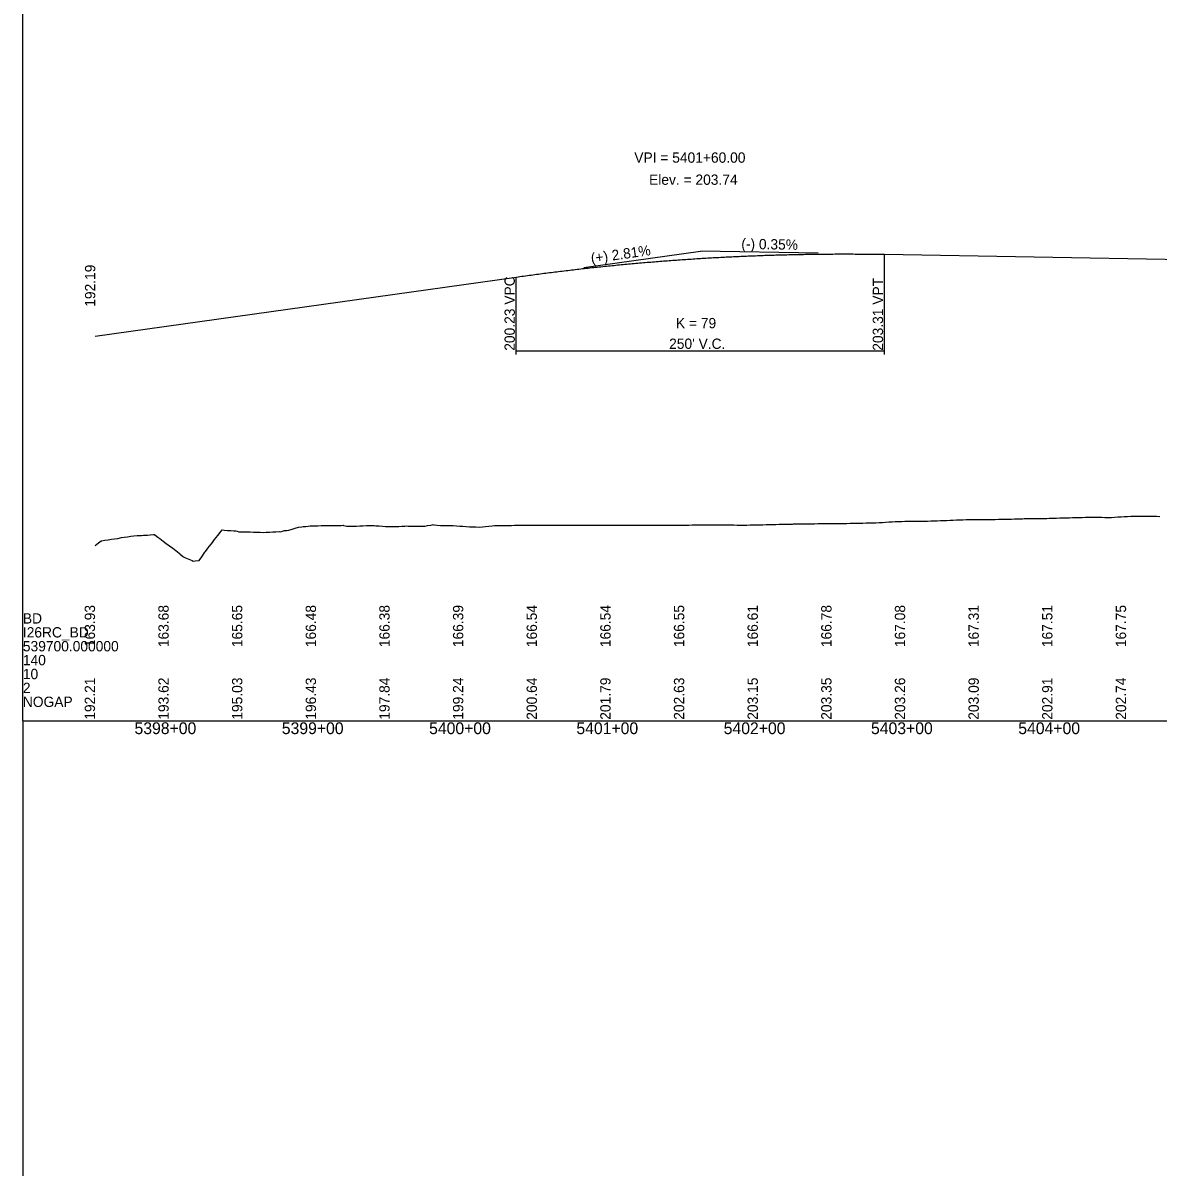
# Model space of a CAD drawing. Extents: x 1876258 to 1932803, y 754739 to 837911.
# Drawn here: x 1877682 to 1878452, y 775686 to 776463 of the extents above; entities that cross this region are included whole.
import ezdxf

# ---------------------------------------------------------------- set-up
doc = ezdxf.new("R2010")
doc.units = 0
for name, color, linetype in [('RD_DDB_GradeTX', 7, 'Continuous'), ('RD_DDB_Profile_EX', 7, 'Continuous'), ('RD_DDB_Profile_Lbl', 7, 'Continuous'), ('RD_DDB_Profile_PR', 7, 'Continuous'), ('RD_DDB_StaTX', 7, 'Continuous'), ('RD_DDB_StripGrade', 7, 'Continuous'), ('RD_DDB_VCLbl', 7, 'Continuous'), ('RD_GPK_Profile_Cell', 7, 'Continuous')]:
    doc.layers.add(name, color=color, linetype=linetype)

msp = doc.modelspace()

# ---------------------------------------------------------------- linework, layer by layer
at = {"layer": 'RD_DDB_GradeTX'}
for p in [(1878062.4, 776296.72), (1878221.61, 776306.47)]:
    msp.add_line(p, (1878141.62, 776307.86), dxfattribs=at)
at = {"layer": 'RD_DDB_Profile_EX'}
for points in [[(1878057.08, 776121.83), (1878059.27, 776121.83), (1878061.46, 776121.83), (1878063.65, 776121.83), (1878065.84, 776121.83), (1878067.21, 776121.83), (1878068.03, 776121.83), (1878070.22, 776121.83), (1878072.41, 776121.83), (1878074.6, 776121.83), (1878076.79, 776121.83), (1878078.98, 776121.83), (1878081.17, 776121.83), (1878083.36, 776121.83), (1878085.55, 776121.83), (1878087.74, 776121.83), (1878089.93, 776121.83), (1878092.12, 776121.83), (1878094.31, 776121.83), (1878096.5, 776121.83), (1878098.69, 776121.83), (1878100.88, 776121.83), (1878103.07, 776121.83), (1878105.26, 776121.83), (1878107.45, 776121.83), (1878109.64, 776121.83), (1878111.83, 776121.83), (1878114.02, 776121.83), (1878116.21, 776121.83), (1878118.4, 776121.83), (1878119.18, 776121.83), (1878120.59, 776121.83), (1878122.78, 776121.83), (1878124.97, 776121.83), (1878127.16, 776121.83), (1878128.72, 776121.83), (1878129.44, 776121.83), (1878131.54, 776121.9), (1878133.73, 776121.98), (1878135.92, 776122.05), (1878136.72, 776122.08), (1878138.11, 776122.11), (1878138.62, 776122.12), (1878140.3, 776122.12), (1878142.49, 776122.11), (1878144.68, 776122.11), (1878145.59, 776122.11), (1878146.87, 776122.11), (1878149.06, 776122.1), (1878151.25, 776122.09), (1878153.44, 776122.08), (1878155.63, 776122.07), (1878157.82, 776122.07), (1878160.01, 776122.06), (1878162.2, 776122.05), (1878164.39, 776122.04), (1878166.57, 776122.03), (1878168.76, 776122.03), (1878170.95, 776122.02), (1878172.19, 776122.01), (1878173.14, 776122.03), (1878175.33, 776122.08), (1878177.52, 776122.12), (1878179.71, 776122.17), (1878181.9, 776122.21), (1878184.09, 776122.26), (1878186.28, 776122.31), (1878188.47, 776122.35), (1878190.66, 776122.4), (1878192.85, 776122.44), (1878195.04, 776122.49), (1878197.23, 776122.53), (1878199.42, 776122.58), (1878201.61, 776122.63), (1878202.16, 776122.64), (1878204.08, 776122.7), (1878204.92, 776122.73), (1878205.99, 776122.75), (1878208.18, 776122.78), (1878210.37, 776122.81), (1878212.56, 776122.84), (1878214.75, 776122.87), (1878216.94, 776122.9), (1878219.13, 776122.93), (1878221.32, 776122.96), (1878223.51, 776122.99), (1878225.7, 776123.02), (1878227.36, 776123.04), (1878227.89, 776123.04), (1878230.08, 776123.05), (1878232.27, 776123.06), (1878234.46, 776123.08), (1878236.94, 776123.09), (1878238.84, 776123.12), (1878241.03, 776123.16), (1878243.22, 776123.2), (1878245.41, 776123.24), (1878247.6, 776123.28), (1878249.79, 776123.32), (1878251.98, 776123.36), (1878254.17, 776123.4)], [(1878254.17, 776123.4), (1878256.36, 776123.44), (1878258.55, 776123.48), (1878260.35, 776123.51), (1878260.74, 776123.54), (1878262.93, 776123.68), (1878265.15, 776123.83), (1878267.31, 776123.96), (1878269.5, 776124.09), (1878271.69, 776124.22), (1878273.88, 776124.34), (1878276.07, 776124.47), (1878276.42, 776124.49), (1878278.26, 776124.52), (1878280.45, 776124.55), (1878282.64, 776124.57), (1878284.83, 776124.6), (1878287.02, 776124.63), (1878289.21, 776124.66), (1878291.4, 776124.68), (1878293.59, 776124.71), (1878295.78, 776124.73), (1878297.97, 776124.76), (1878298.69, 776124.77), (1878299.36, 776124.78), (1878300.16, 776124.81), (1878302.35, 776124.89), (1878304.54, 776124.99), (1878306.73, 776125.08), (1878308.92, 776125.17), (1878311.11, 776125.26), (1878313.3, 776125.35), (1878315.49, 776125.44), (1878317.68, 776125.53), (1878319.87, 776125.62), (1878322.06, 776125.71), (1878324.25, 776125.8), (1878325.3, 776125.84), (1878326.44, 776125.8), (1878328.63, 776125.73), (1878329.98, 776125.68), (1878330.82, 776125.69), (1878333.01, 776125.73), (1878335.2, 776125.76), (1878337.39, 776125.8), (1878339.58, 776125.84), (1878341.77, 776125.87), (1878343.96, 776125.91), (1878346.15, 776125.94), (1878348.34, 776125.98), (1878350.53, 776126.02), (1878351.45, 776126.03), (1878352.72, 776126.07), (1878354.91, 776126.14), (1878357.1, 776126.22), (1878359.29, 776126.29), (1878360.32, 776126.32), (1878361.48, 776126.34), (1878363.67, 776126.37), (1878365.86, 776126.4), (1878368.05, 776126.43), (1878370.24, 776126.46), (1878372.43, 776126.49), (1878374.62, 776126.52), (1878376.81, 776126.55), (1878378.49, 776126.57), (1878379, 776126.59), (1878381.19, 776126.66), (1878383.38, 776126.73), (1878385.57, 776126.8), (1878387.76, 776126.87), (1878389.95, 776126.94), (1878390.48, 776126.95), (1878392.14, 776126.99), (1878394.33, 776127.04), (1878396.52, 776127.09), (1878398.71, 776127.14), (1878400.9, 776127.19), (1878403.09, 776127.24), (1878405.28, 776127.29), (1878406.58, 776127.31), (1878407.47, 776127.31), (1878409.66, 776127.28), (1878411.85, 776127.26), (1878414.04, 776127.24), (1878416.23, 776127.22), (1878418.42, 776127.19), (1878420.61, 776127.18), (1878422.8, 776127.32), (1878424.99, 776127.47), (1878427.18, 776127.61), (1878429.37, 776127.76), (1878431.56, 776127.9), (1878433.75, 776128.05), (1878435.12, 776128.14), (1878435.94, 776128.14), (1878438.13, 776128.13), (1878440.32, 776128.13), (1878442.51, 776128.12), (1878444.7, 776128.11), (1878446.88, 776128.11)], [(1878446.88, 776128.11), (1878449.07, 776128.1), (1878450.52, 776128.09), (1878451.26, 776128.01), (1878453.45, 776127.77)], [(1877730.78, 776108.17), (1877732.97, 776109.84), (1877734.83, 776111.27), (1877735.16, 776111.33), (1877737.35, 776111.68), (1877739.54, 776112.03), (1877740.68, 776112.21), (1877741.73, 776112.35), (1877743.92, 776112.63), (1877746.11, 776112.94), (1877748.58, 776113.63), (1877750.49, 776113.85), (1877752.68, 776114.1), (1877754.87, 776114.36), (1877757.06, 776114.61), (1877759.25, 776114.86), (1877759.92, 776114.94), (1877761.44, 776114.91), (1877762.06, 776114.9), (1877763.63, 776115.03), (1877765.82, 776115.22), (1877766.16, 776115.25), (1877768.01, 776115.35), (1877770.2, 776115.48), (1877770.92, 776115.52), (1877772.39, 776114.45), (1877773.3, 776113.79), (1877774.58, 776112.82), (1877776.77, 776111.15), (1877778.96, 776109.49), (1877781.15, 776107.9), (1877783.34, 776106.31), (1877785.55, 776104.69), (1877787.72, 776102.85), (1877788.22, 776102.42), (1877789.91, 776100.86), (1877790.6, 776100.4), (1877791.15, 776100.2), (1877792.1, 776099.8), (1877794.29, 776098.88), (1877796.48, 776097.94), (1877797.32, 776097.58), (1877798.67, 776097.73), (1877800.86, 776097.98), (1877801.4, 776098.04), (1877803.05, 776100.46), (1877805.24, 776103.69), (1877805.55, 776104.15), (1877807.43, 776106.57), (1877808.15, 776107.5), (1877809.62, 776109.34), (1877810.86, 776110.9), (1877811.81, 776112.14), (1877814, 776114.98), (1877816.19, 776117.83), (1877816.83, 776118.67), (1877818.38, 776118.56), (1877820.57, 776118.4), (1877822.76, 776118.24), (1877824.95, 776118.07), (1877826.2, 776117.97), (1877827.14, 776117.74), (1877828.27, 776117.46), (1877829.33, 776117.44), (1877831.52, 776117.38), (1877832.37, 776117.36), (1877833.71, 776117.33), (1877835.9, 776117.29), (1877838.09, 776117.25), (1877840.28, 776117.21), (1877842.74, 776117.17), (1877844.66, 776116.94), (1877846.85, 776117.07), (1877849.04, 776117.2), (1877851.23, 776117.33), (1877853.42, 776117.46), (1877855.61, 776117.59), (1877855.94, 776117.61), (1877856.68, 776117.51), (1877857.8, 776117.82), (1877858.46, 776118), (1877859.34, 776118.2), (1877859.99, 776118.23), (1877860.75, 776118.27), (1877861.85, 776118.5), (1877862.18, 776118.6), (1877864.37, 776119.26), (1877866.56, 776119.91), (1877868.75, 776120.56), (1877870.94, 776120.85), (1877871.88, 776120.97), (1877873.13, 776121.06), (1877873.83, 776121.11), (1877875.32, 776121.3), (1877876.75, 776121.48), (1877877.51, 776121.5), (1877879.7, 776121.53), (1877881.89, 776121.56), (1877884.07, 776121.59), (1877886.26, 776121.62), (1877888.45, 776121.65)], [(1877888.45, 776121.65), (1877890.64, 776121.67), (1877892.83, 776121.7), (1877895.02, 776121.72), (1877897.21, 776121.74), (1877897.73, 776121.74), (1877899.02, 776121.82), (1877899.4, 776121.75), (1877901.59, 776121.31), (1877901.92, 776121.25), (1877903.78, 776121.23), (1877906.04, 776121.21), (1877908.16, 776121.33), (1877910.35, 776121.45), (1877912.54, 776121.56), (1877914.95, 776121.7), (1877916.92, 776121.71), (1877918.68, 776121.73), (1877919.11, 776121.71), (1877920.09, 776121.65), (1877921.3, 776121.56), (1877923.49, 776121.4), (1877925.85, 776121.22), (1877927.87, 776121.13), (1877930.06, 776121.03), (1877932.39, 776121.08), (1877934.44, 776121.1), (1877936.81, 776121.12), (1877938.82, 776121.18), (1877939.72, 776121.2), (1877941.01, 776121.35), (1877942.08, 776121.46), (1877943.29, 776121.32), (1877945.39, 776121.32), (1877947.82, 776121.33), (1877949.77, 776121.19), (1877950.59, 776121.14), (1877951.96, 776121.21), (1877954.15, 776121.32), (1877954.85, 776121.35), (1877956.34, 776121.63), (1877958.53, 776122.03), (1877959.52, 776122.21), (1877960.12, 776122.3), (1877960.72, 776122.24), (1877962.91, 776122.01), (1877965.1, 776121.78), (1877966.7, 776121.61), (1877967.29, 776121.61), (1877969.48, 776121.62), (1877971.67, 776121.62), (1877973.86, 776121.62), (1877976.05, 776121.46), (1877978.24, 776121.29), (1877978.56, 776121.27), (1877980.43, 776121.16), (1877982.62, 776121.03), (1877984.81, 776120.9), (1877985.97, 776120.84), (1877987, 776120.79), (1877987.64, 776120.77), (1877989.19, 776120.71), (1877991.38, 776120.66), (1877993.57, 776120.86), (1877995.76, 776121.07), (1877997.95, 776121.28), (1878000.14, 776121.49), (1878001.92, 776121.66), (1878002.33, 776121.66), (1878004.52, 776121.68), (1878006.71, 776121.69), (1878008.9, 776121.71), (1878009.6, 776121.72), (1878011.09, 776121.74), (1878013.28, 776121.78), (1878015.47, 776121.82), (1878017.66, 776121.85), (1878019.85, 776121.89), (1878022.04, 776121.93), (1878023.86, 776121.96), (1878024.23, 776121.96), (1878026.42, 776121.93), (1878028.61, 776121.9), (1878030.8, 776121.88), (1878032.99, 776121.85), (1878034.81, 776121.83), (1878035.18, 776121.83), (1878037.5, 776121.83), (1878039.56, 776121.83), (1878041.75, 776121.83), (1878042.72, 776121.83), (1878044.22, 776121.83), (1878045.62, 776121.83), (1878046.13, 776121.83), (1878048.32, 776121.83), (1878050.51, 776121.83), (1878051.71, 776121.83), (1878052.7, 776121.83), (1878054.89, 776121.83), (1878056.15, 776121.83), (1878057.08, 776121.83)]]:
    msp.add_lwpolyline(points, dxfattribs=at)
at = {"layer": 'RD_DDB_Profile_PR'}
for p, q in [((1878266.62, 776305.7), (1878581.62, 776300.26)), ((1877730.78, 776250.09), (1878016.62, 776290.28))]:
    msp.add_line(p, q, dxfattribs=at)
msp.add_spline([(1878016.62, 776290.28), (1878021.62, 776290.98), (1878026.62, 776291.66), (1878031.62, 776292.32), (1878036.62, 776292.97), (1878041.62, 776293.6), (1878046.62, 776294.21), (1878051.62, 776294.82), (1878056.62, 776295.4), (1878061.62, 776295.97), (1878066.62, 776296.52), (1878071.62, 776297.06), (1878076.62, 776297.58), (1878081.62, 776298.09), (1878086.62, 776298.58), (1878091.62, 776299.05), (1878096.62, 776299.51), (1878101.62, 776299.95), (1878106.62, 776300.38), (1878111.62, 776300.79), (1878116.62, 776301.18), (1878121.62, 776301.56), (1878126.62, 776301.93), (1878131.62, 776302.27), (1878136.62, 776302.61), (1878141.62, 776302.92), (1878146.62, 776303.22), (1878151.62, 776303.51), (1878156.62, 776303.78), (1878161.62, 776304.03), (1878166.62, 776304.27), (1878171.62, 776304.49), (1878176.62, 776304.69), (1878181.62, 776304.88), (1878186.62, 776305.06), (1878191.62, 776305.22), (1878196.62, 776305.36), (1878201.62, 776305.49), (1878206.62, 776305.6), (1878211.62, 776305.69), (1878216.62, 776305.77), (1878221.62, 776305.84), (1878226.62, 776305.88), (1878231.62, 776305.92), (1878236.62, 776305.93), (1878241.62, 776305.93), (1878246.62, 776305.92), (1878251.62, 776305.89), (1878256.62, 776305.84), (1878261.62, 776305.78), (1878266.62, 776305.7)], degree=3, dxfattribs=at)
at = {"layer": 'RD_DDB_VCLbl'}
for p, q in [((1878266.62, 776237.78), (1878266.62, 776305.7)), ((1878016.62, 776237.78), (1878016.62, 776290.28)), ((1878016.62, 776240.28), (1878266.62, 776240.28))]:
    msp.add_line(p, q, dxfattribs=at)
at = {"layer": 'RD_GPK_Profile_Cell'}
for q in [(1877681.62, 777239.14), (1883481.62, 775989.14), (1877681.62, 774739.14)]:
    msp.add_line((1877681.62, 775989.14), q, dxfattribs=at)

# ---------------------------------------------------------------- texts
at = {"layer": 'RD_DDB_GradeTX'}
for s, rotation, p in [('(+) 2.81%', 8.00306, (1878067.74, 776299.49)), ('(-) 0.35%', 359.0112, (1878169.33, 776309.38))]:
    msp.add_text(s, height=7, rotation=rotation, dxfattribs=at).set_placement(p)
at = {"layer": 'RD_DDB_Profile_Lbl'}
for s, p in [('VPI = 5401+60.00', (1878096.72, 776367.86)), ('Elev. = 203.74', (1878106.76, 776352.86))]:
    msp.add_text(s, height=7, dxfattribs=at).set_placement(p)
msp.add_text('192.19', height=7, rotation=90, dxfattribs=at).set_placement((1877730.78, 776270.09))
at = {"layer": 'RD_DDB_StaTX'}
for s, p in [('5398+00', (1877757.42, 775980.14)), ('5399+00', (1877857.42, 775980.14)), ('5400+00', (1877957.42, 775980.14)), ('5401+00', (1878057.42, 775980.14)), ('5402+00', (1878157.42, 775980.14)), ('5403+00', (1878257.42, 775980.14)), ('5404+00', (1878357.42, 775980.14))]:
    msp.add_text(s, height=8, dxfattribs=at).set_placement(p)
at = {"layer": 'RD_DDB_StripGrade'}
for s, p in [('200.23 VPC', (1878015.62, 776240.28)), ('203.31 VPT', (1878265.62, 776240.28)), ('163.93', (1877730.62, 776039.14)), ('163.68', (1877780.62, 776039.14)), ('165.65', (1877830.62, 776039.14)), ('166.48', (1877880.62, 776039.14)), ('166.38', (1877930.62, 776039.14)), ('166.39', (1877980.62, 776039.14)), ('166.54', (1878030.62, 776039.14)), ('166.54', (1878080.62, 776039.14)), ('166.55', (1878130.62, 776039.14)), ('166.61', (1878180.62, 776039.14)), ('166.78', (1878230.62, 776039.14)), ('167.08', (1878280.62, 776039.14)), ('167.31', (1878330.62, 776039.14)), ('167.51', (1878380.62, 776039.14)), ('167.75', (1878430.62, 776039.14)), ('192.21', (1877730.62, 775989.89)), ('193.62', (1877780.62, 775989.89)), ('195.03', (1877830.62, 775989.89)), ('196.43', (1877880.62, 775989.89)), ('197.84', (1877930.62, 775989.89)), ('199.24', (1877980.62, 775989.89)), ('200.64', (1878030.62, 775989.89)), ('201.79', (1878080.62, 775989.89)), ('202.63', (1878130.62, 775989.89)), ('203.15', (1878180.62, 775989.89)), ('203.35', (1878230.62, 775989.89)), ('203.26', (1878280.62, 775989.89)), ('203.09', (1878330.62, 775989.89)), ('202.91', (1878380.62, 775989.89)), ('202.74', (1878430.62, 775989.89))]:
    msp.add_text(s, height=7, rotation=90, dxfattribs=at).set_placement(p)
at = {"layer": 'RD_DDB_VCLbl'}
for s, p in [('K = 79', (1878125, 776255.53)), ("250' V.C.", (1878120.37, 776241.53))]:
    msp.add_text(s, height=7, dxfattribs=at).set_placement(p)
at = {"layer": 'RD_GPK_Profile_Cell'}
for s, p in [('BD', (1877681.62, 776055.14)), ('I26RC_BD', (1877681.62, 776045.71)), ('539700.000000', (1877681.62, 776036.29)), ('140', (1877681.62, 776026.86)), ('10', (1877681.62, 776017.43)), ('2', (1877681.62, 776008)), ('NOGAP', (1877681.62, 775998.57))]:
    msp.add_text(s, height=7, dxfattribs=at).set_placement(p)

doc.saveas('drawing.dxf')
